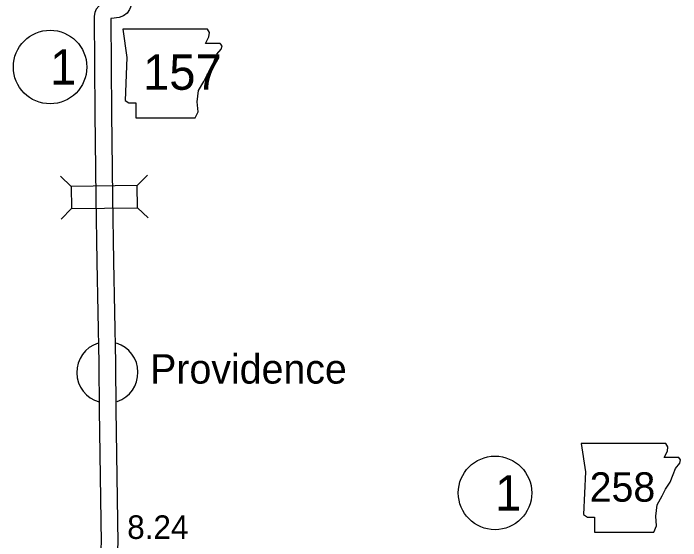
# Model space of a CAD drawing. Extents: x -939622 to -934222, y 1383701 to 1385301.
# Drawn here: x -936315.46 to -936279.51, y 1384604.56 to 1384632.94 of the extents above; entities that cross this region are included whole.
import ezdxf

# ---------------------------------------------------------------- set-up
doc = ezdxf.new("R2010")
doc.units = 0
for name, color, linetype in [('10', 7, 'Continuous'), ('20', 7, 'Continuous'), ('21', 7, 'Continuous'), ('24', 7, 'Continuous'), ('25', 7, 'Continuous'), ('27', 7, 'Continuous')]:
    doc.layers.add(name, color=color, linetype=linetype)

msp = doc.modelspace()

# ---------------------------------------------------------------- linework, layer by layer
at = {"layer": '10'}
for points in [[(-936309.684, 1384634.551), (-936309.987, 1384633.599), (-936310.32, 1384633.559), (-936310.537, 1384633.511), (-936310.697, 1384633.433), (-936310.855, 1384633.335), (-936310.993, 1384633.17), (-936311.067, 1384632.989), (-936311.111, 1384632.795), (-936311.067, 1384627.556), (-936311.01, 1384623.046), (-936310.963, 1384619.561), (-936310.848, 1384614.101)], [(-936308.827, 1384634.279), (-936309.144, 1384633.28), (-936309.198, 1384633.15), (-936309.327, 1384632.955), (-936309.535, 1384632.804), (-936309.768, 1384632.718), (-936310.17, 1384632.67), (-936310.21, 1384632.662), (-936310.167, 1384627.565), (-936310.111, 1384623.057), (-936310.063, 1384619.577), (-936309.949, 1384614.12)], [(-936310.849, 1384614.11), (-936310.845, 1384611.601), (-936310.723, 1384604.437), (-936310.76, 1384603.926), (-936310.783, 1384603.606), (-936310.803, 1384603.136), (-936310.638, 1384595.915), (-936310.474, 1384587.908), (-936310.474, 1384587.882)], [(-936309.949, 1384614.111), (-936309.945, 1384611.61), (-936309.823, 1384604.412), (-936309.862, 1384603.862), (-936309.884, 1384603.555), (-936309.903, 1384603.127), (-936309.738, 1384595.934), (-936309.575, 1384587.926), (-936309.574, 1384587.908)]]:
    msp.add_lwpolyline(points, dxfattribs=at)
at = {"layer": '20'}
for p, q in [((-936312.35, 1384623.623), (-936312.917, 1384624.176)), ((-936308.786, 1384623.668), (-936308.233, 1384624.235)), ((-936312.335, 1384622.435), (-936312.888, 1384621.868)), ((-936308.771, 1384622.48), (-936308.204, 1384621.927))]:
    msp.add_line(p, q, dxfattribs=at)
msp.add_lwpolyline([(-936308.786, 1384623.668), (-936312.35, 1384623.623), (-936312.335, 1384622.435), (-936308.771, 1384622.48)], close=True, dxfattribs=at)
at = {"layer": '21'}
for points in [[(-936309.566, 1384632.088), (-936309.338, 1384630.566), (-936309.439, 1384628.256), (-936309.236, 1384628.13), (-936308.855, 1384628.13), (-936308.855, 1384627.318), (-936305.658, 1384627.318), (-936305.506, 1384627.647), (-936305.556, 1384628.18), (-936305.48, 1384628.789), (-936305.201, 1384629.272), (-936305.024, 1384629.627), (-936304.77, 1384630.007), (-936304.617, 1384630.414), (-936304.491, 1384630.743), (-936304.262, 1384631.023), (-936304.211, 1384631.2), (-936304.313, 1384631.327), (-936305.1, 1384631.327), (-936304.922, 1384631.682), (-936304.897, 1384631.911), (-936305.002, 1384632.086)], [(-936284.864, 1384609.786), (-936284.635, 1384608.264), (-936284.737, 1384605.955), (-936284.534, 1384605.828), (-936284.153, 1384605.828), (-936284.153, 1384605.016), (-936280.956, 1384605.016), (-936280.803, 1384605.345), (-936280.854, 1384605.878), (-936280.778, 1384606.487), (-936280.499, 1384606.97), (-936280.321, 1384607.325), (-936280.067, 1384607.706), (-936279.915, 1384608.112), (-936279.788, 1384608.441), (-936279.56, 1384608.721), (-936279.509, 1384608.898), (-936279.611, 1384609.025), (-936280.397, 1384609.025), (-936280.22, 1384609.38), (-936280.194, 1384609.609), (-936280.299, 1384609.784)]]:
    msp.add_lwpolyline(points, close=True, dxfattribs=at)
at = {"layer": '24'}
for start, end in [(107.549, 254.5007), (288.7334, 72.451)]:
    msp.add_arc((-936310.395, 1384613.612), 1.65, start, end, dxfattribs=at)
at = {"layer": '27'}
for centre in [(-936313.481, 1384630.054), (-936289.511, 1384607.125)]:
    msp.add_circle(centre, 1.98, dxfattribs=at)

# ---------------------------------------------------------------- texts
at = {"layer": '21'}
for s, height, p in [('157', 1.9008, (-936308.475, 1384628.828)), ('258', 1.584, (-936284.412, 1384606.652))]:
    msp.add_text(s, height=height, dxfattribs=at).set_placement(p)
at = {"layer": '24'}
msp.add_text('Providence', height=1.584, dxfattribs=at).set_placement((-936308.09, 1384613.01))
at = {"layer": '25'}
msp.add_text('8.24', height=1.2672, dxfattribs=at).set_placement((-936309.326, 1384604.648))
at = {"layer": '27'}
for p in [(-936313.481, 1384629.104), (-936289.511, 1384606.174)]:
    msp.add_text('1', height=1.901, dxfattribs=at).set_placement(p)

doc.saveas('drawing.dxf')
